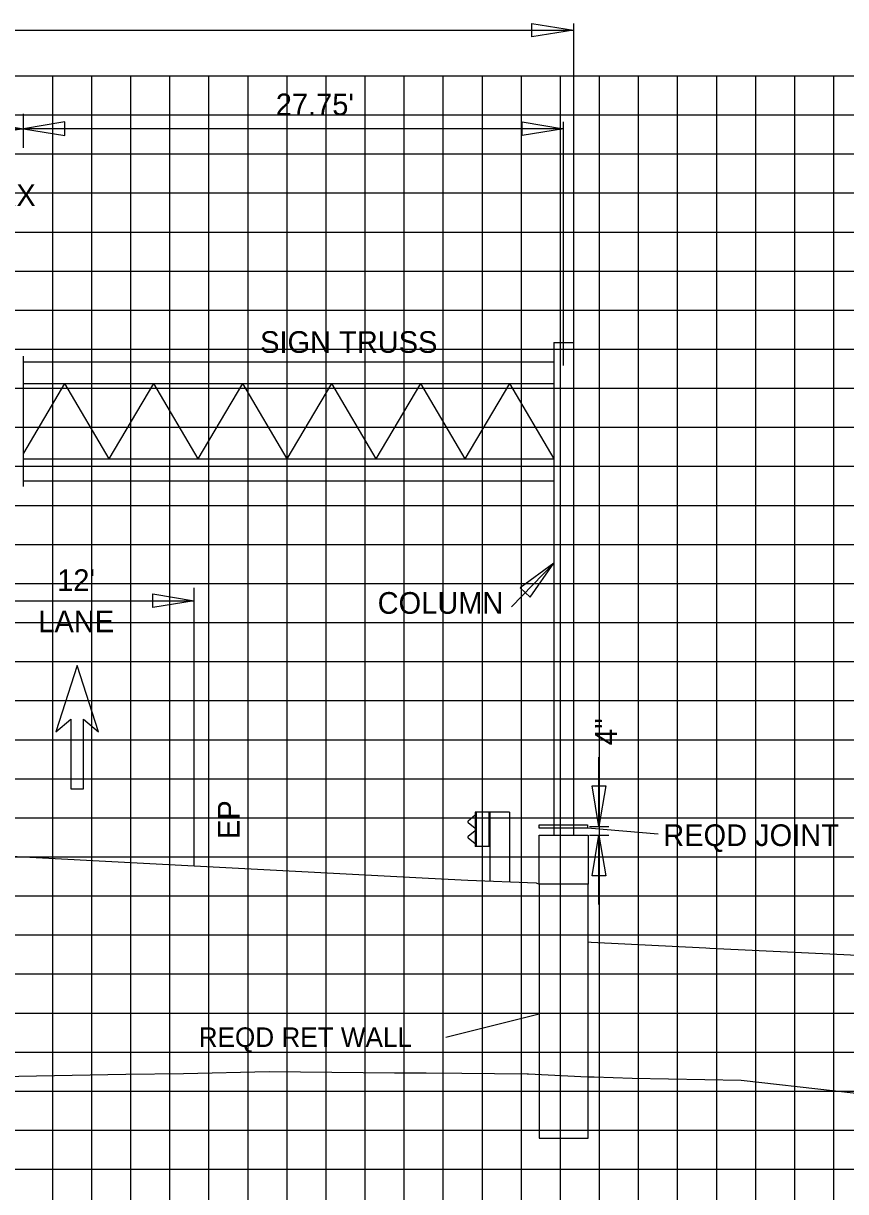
# Model space of a CAD drawing. Extents: x 2193008 to 2198143, y 1236112 to 1237864.
# Drawn here: x 2196771.2 to 2196813.3, y 1237165.9 to 1237225.7 of the extents above; entities that cross this region are included whole.
import ezdxf

# ---------------------------------------------------------------- set-up
doc = ezdxf.new("R2010")
doc.units = 0
for name, color, linetype in [('3', 7, 'Continuous'), ('60', 7, 'Continuous'), ('Default', 7, 'Continuous'), ('GSCOLORFILL', 7, 'Continuous'), ('GSDIMS', 7, 'Continuous'), ('Level 1', 7, 'Continuous'), ('Level 28', 7, 'Continuous'), ('Level 55', 7, 'Continuous'), ('M-ROADS', 7, 'Continuous')]:
    doc.layers.add(name, color=color, linetype=linetype)

msp = doc.modelspace()

# ---------------------------------------------------------------- linework, layer by layer
at = {"layer": '3'}
for p, q in [((2196799.37, 1237225.731), (2196799.37, 1237209.393)), ((2196670.765, 1237225.384), (2196799.37, 1237225.384)), ((2196798.37, 1237209.393), (2196798.37, 1237184.154)), ((2196799.37, 1237209.393), (2196799.37, 1237184.154)), ((2196796.206, 1237195.857), (2196798.37, 1237198.088)), ((2196779.957, 1237182.588), (2196779.957, 1237196.824)), ((2196800.676, 1237184.599), (2196800.676, 1237188.152)), ((2196803.705, 1237184.209), (2196800.085, 1237184.51)), ((2196800.194, 1237184.599), (2196801.177, 1237184.599)), ((2196800.194, 1237184.154), (2196801.177, 1237184.154)), ((2196800.676, 1237180.601), (2196800.676, 1237184.154)), ((2196792.829, 1237173.811), (2196797.62, 1237175.012))]:
    msp.add_line(p, q, dxfattribs=at)
msp.add_lwpolyline([(2196800.085, 1237184.51), (2196797.617, 1237184.51), (2196797.617, 1237184.688), (2196800.085, 1237184.688)], close=True, dxfattribs=at)
at = {"layer": '60'}
for points in [[(2196747.207, 1237183.705), (2196755.957, 1237183.855), (2196767.957, 1237183.221), (2196779.957, 1237182.588), (2196791.957, 1237181.954), (2196793.957, 1237181.848), (2196797.457, 1237181.708), (2196797.62, 1237181.653)], [(2196800.12, 1237178.687), (2196800.274, 1237178.677), (2196806.145, 1237178.387), (2196806.362, 1237178.374), (2196813.21, 1237178.038), (2196821.7, 1237177.614), (2196822.212, 1237177.592), (2196822.492, 1237177.58), (2196830.246, 1237177.198), (2196830.375, 1237177.193), (2196832.254, 1237177.1), (2196858.129, 1237168.504), (2196863.397, 1237166.754)]]:
    msp.add_lwpolyline(points, dxfattribs=at)
for points in [[(2196800.12, 1237181.654), (2196797.62, 1237181.654), (2196797.62, 1237184.154), (2196800.12, 1237184.154)], [(2196797.62, 1237168.636), (2196800.12, 1237168.636), (2196800.12, 1237181.654), (2196797.62, 1237181.654)]]:
    msp.add_lwpolyline(points, close=True, dxfattribs=at)
at = {"layer": 'Default'}
msp.add_line((2196798.87, 1237208.207), (2196798.87, 1237220.684), dxfattribs=at)
at = {"layer": 'GSCOLORFILL'}
msp.add_line((2196771.203, 1237202.012), (2196771.203, 1237208.692), dxfattribs=at)
at = {"layer": 'GSDIMS'}
for p, q in [((2196771.203, 1237219.354), (2196771.203, 1237221.095)), ((2196764.716, 1237220.337), (2196771.203, 1237220.337)), ((2196798.87, 1237220.337), (2196771.203, 1237220.337)), ((2196798.37, 1237209.393), (2196799.37, 1237209.393)), ((2196798.37, 1237209.393), (2196799.37, 1237209.393)), ((2196771.203, 1237208.393), (2196798.37, 1237208.393)), ((2196771.203, 1237207.283), (2196798.37, 1237207.283)), ((2196773.306, 1237207.283), (2196771.203, 1237203.718)), ((2196773.306, 1237207.283), (2196775.585, 1237203.421)), ((2196777.863, 1237207.283), (2196775.585, 1237203.421)), ((2196777.863, 1237207.283), (2196780.142, 1237203.421)), ((2196782.42, 1237207.283), (2196780.142, 1237203.421)), ((2196782.42, 1237207.283), (2196784.699, 1237203.421)), ((2196786.977, 1237207.283), (2196784.699, 1237203.421)), ((2196786.977, 1237207.283), (2196789.256, 1237203.421)), ((2196791.535, 1237207.283), (2196789.256, 1237203.421)), ((2196791.535, 1237207.283), (2196793.813, 1237203.421)), ((2196796.092, 1237207.283), (2196793.813, 1237203.421)), ((2196796.092, 1237207.283), (2196798.37, 1237203.421)), ((2196771.203, 1237203.421), (2196798.37, 1237203.421)), ((2196771.203, 1237202.31), (2196798.37, 1237202.31)), ((2196767.957, 1237196.162), (2196779.957, 1237196.162))]:
    msp.add_line(p, q, dxfattribs=at)
for points in [[(2196799.37, 1237225.384), (2196797.242, 1237225.037), (2196797.242, 1237225.731)], [(2196771.203, 1237220.337), (2196769.075, 1237219.99), (2196769.075, 1237220.684)], [(2196771.203, 1237220.337), (2196773.332, 1237219.99), (2196773.332, 1237220.684)], [(2196798.87, 1237220.337), (2196796.742, 1237219.99), (2196796.742, 1237220.684)], [(2196798.37, 1237198.088), (2196796.647, 1237196.817), (2196797.162, 1237196.338)], [(2196779.957, 1237196.162), (2196777.828, 1237195.815), (2196777.828, 1237196.509)], [(2196800.676, 1237184.599), (2196800.322, 1237186.682), (2196801.031, 1237186.682)], [(2196800.676, 1237184.154), (2196801.031, 1237182.071), (2196800.322, 1237182.071)]]:
    msp.add_lwpolyline(points, close=True, dxfattribs=at)
at = {"layer": 'Level 1'}
for p, q in [((2196794.338, 1237185.178), (2196793.972, 1237184.879)), ((2196794.338, 1237185.328), (2196794.338, 1237183.578)), ((2196796.088, 1237185.328), (2196794.338, 1237185.328)), ((2196794.388, 1237185.328), (2196794.388, 1237183.578)), ((2196795.038, 1237185.328), (2196795.038, 1237183.578)), ((2196795.088, 1237185.328), (2196795.088, 1237181.803)), ((2196796.088, 1237185.328), (2196796.088, 1237181.763)), ((2196793.973, 1237184.808), (2196794.338, 1237184.523)), ((2196794.338, 1237184.383), (2196793.972, 1237184.084)), ((2196793.973, 1237184.013), (2196794.338, 1237183.728)), ((2196795.088, 1237183.578), (2196794.338, 1237183.578))]:
    msp.add_line(p, q, dxfattribs=at)
for centre in [(2196794.007, 1237184.844), (2196794.007, 1237184.049)]:
    msp.add_arc(centre, 0.05, 135, 226.62079, dxfattribs=at)
at = {"layer": 'Level 28'}
for p, q in [((2196773.957, 1237192.852), (2196772.867, 1237189.454)), ((2196775.046, 1237189.454), (2196773.957, 1237192.852)), ((2196772.867, 1237189.454), (2196773.63, 1237190.094)), ((2196773.63, 1237190.094), (2196773.63, 1237186.522)), ((2196774.283, 1237186.522), (2196774.283, 1237190.094)), ((2196774.283, 1237190.094), (2196775.046, 1237189.454)), ((2196773.63, 1237186.522), (2196774.283, 1237186.522))]:
    msp.add_line(p, q, dxfattribs=at)
at = {"layer": 'M-ROADS'}
for p, q in [((2196614.707, 1237223.046), (2196874.707, 1237223.046)), ((2196772.707, 1237153.046), (2196772.707, 1237223.046)), ((2196774.707, 1237153.046), (2196774.707, 1237223.046)), ((2196776.707, 1237153.046), (2196776.707, 1237223.046)), ((2196778.707, 1237153.046), (2196778.707, 1237223.046)), ((2196780.707, 1237153.046), (2196780.707, 1237223.046)), ((2196782.707, 1237153.046), (2196782.707, 1237223.046)), ((2196784.707, 1237153.046), (2196784.707, 1237223.046)), ((2196786.707, 1237153.046), (2196786.707, 1237223.046)), ((2196788.707, 1237153.046), (2196788.707, 1237223.046)), ((2196790.707, 1237153.046), (2196790.707, 1237223.046)), ((2196792.707, 1237153.046), (2196792.707, 1237223.046)), ((2196794.707, 1237153.046), (2196794.707, 1237223.046)), ((2196796.707, 1237153.046), (2196796.707, 1237223.046)), ((2196798.707, 1237153.046), (2196798.707, 1237223.046)), ((2196800.707, 1237153.046), (2196800.707, 1237223.046)), ((2196802.707, 1237153.046), (2196802.707, 1237223.046)), ((2196804.707, 1237153.046), (2196804.707, 1237223.046)), ((2196806.707, 1237153.046), (2196806.707, 1237223.046)), ((2196808.707, 1237153.046), (2196808.707, 1237223.046)), ((2196810.707, 1237153.046), (2196810.707, 1237223.046)), ((2196812.707, 1237153.046), (2196812.707, 1237223.046)), ((2196614.707, 1237221.046), (2196874.707, 1237221.046)), ((2196614.707, 1237219.046), (2196874.707, 1237219.046)), ((2196614.707, 1237217.046), (2196874.707, 1237217.046)), ((2196614.707, 1237215.046), (2196874.707, 1237215.046)), ((2196614.707, 1237213.046), (2196874.707, 1237213.046)), ((2196614.707, 1237211.046), (2196874.707, 1237211.046)), ((2196614.707, 1237209.046), (2196874.707, 1237209.046)), ((2196614.707, 1237207.046), (2196874.707, 1237207.046)), ((2196614.707, 1237205.046), (2196874.707, 1237205.046)), ((2196614.707, 1237203.046), (2196874.707, 1237203.046)), ((2196614.707, 1237201.046), (2196874.707, 1237201.046)), ((2196614.707, 1237199.046), (2196874.707, 1237199.046)), ((2196614.707, 1237197.046), (2196874.707, 1237197.046)), ((2196614.707, 1237195.046), (2196874.707, 1237195.046)), ((2196614.707, 1237193.046), (2196874.707, 1237193.046)), ((2196614.707, 1237191.046), (2196874.707, 1237191.046)), ((2196614.707, 1237189.046), (2196874.707, 1237189.046)), ((2196614.707, 1237187.046), (2196874.707, 1237187.046)), ((2196614.707, 1237185.046), (2196874.707, 1237185.046)), ((2196614.707, 1237183.046), (2196874.707, 1237183.046)), ((2196614.707, 1237181.046), (2196874.707, 1237181.046)), ((2196614.707, 1237179.046), (2196874.707, 1237179.046)), ((2196614.707, 1237177.046), (2196874.707, 1237177.046)), ((2196614.707, 1237175.046), (2196874.707, 1237175.046)), ((2196614.707, 1237173.046), (2196874.707, 1237173.046)), ((2196614.707, 1237171.046), (2196874.707, 1237171.046)), ((2196614.707, 1237169.046), (2196874.707, 1237169.046)), ((2196614.707, 1237167.046), (2196874.707, 1237167.046))]:
    msp.add_line(p, q, dxfattribs=at)
msp.add_lwpolyline([(2196739.125, 1237168.012), (2196757.096, 1237171.332), (2196757.299, 1237171.331), (2196759.055, 1237171.59), (2196776.449, 1237171.917), (2196779.403, 1237171.958), (2196783.784, 1237172.047), (2196790.205, 1237171.987), (2196790.656, 1237171.984), (2196791.821, 1237171.976), (2196793.659, 1237171.963), (2196796.997, 1237171.939), (2196797.038, 1237171.939), (2196797.069, 1237171.938), (2196800.089, 1237171.784), (2196800.436, 1237171.772), (2196802.385, 1237171.707), (2196807.953, 1237171.612), (2196822.458, 1237169.978)], dxfattribs=at)

# ---------------------------------------------------------------- texts
at = {"layer": '3'}
msp.add_text('REQD RET WALL', height=1, dxfattribs=at).set_placement((2196780.181, 1237173.311))
at = {"layer": 'Level 55'}
for s, height, p in [("27.75'", 1.1105, (2196784.131, 1237221.025)), ('SIGN NO.XX', 1.1105, (2196763.171, 1237216.372)), ('SIGN TRUSS', 1.1105, (2196783.327, 1237208.857)), ("12'", 1.1105, (2196772.935, 1237196.662)), ('COLUMN', 1.1105, (2196789.345, 1237195.494)), ('LANE', 1.1105, (2196771.971, 1237194.551)), (' REQD JOINT', 1.11046, (2196803.559, 1237183.599))]:
    msp.add_text(s, height=height, dxfattribs=at).set_placement(p)
for s, height, p in [('4"', 1.1346, (2196801.603, 1237188.76)), ('EP', 1.1105, (2196782.274, 1237183.961))]:
    msp.add_text(s, height=height, rotation=90, dxfattribs=at).set_placement(p)

doc.saveas('drawing.dxf')
